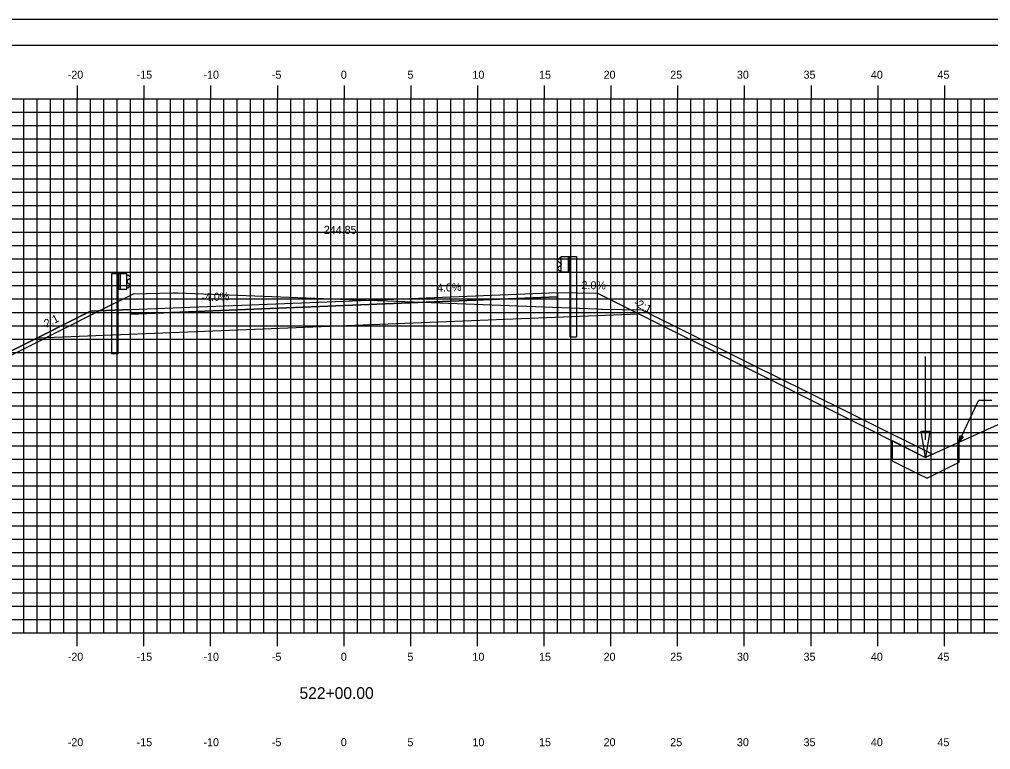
# Model space of a CAD drawing. Extents: x 1170543 to 1177585, y 609599 to 610623.
# Drawn here: x 1174667.5 to 1174740.3, y 609654.1 to 609708.8 of the extents above; entities that cross this region are included whole.
import ezdxf

# ---------------------------------------------------------------- set-up
doc = ezdxf.new("R2010")
doc.units = 0
for name, color, linetype in [('ANNOTATION', 7, 'Continuous'), ('BORDER', 7, 'Continuous'), ('D_Drainage_Ditch_Line', 7, 'Continuous'), ('D_Guardrail_Beam_Lt', 7, 'Continuous'), ('D_Guardrail_Beam_Rt', 7, 'Continuous'), ('D_Roadway_Centerline', 7, 'Continuous'), ('D_Roadway_Centerline_Text', 7, 'Continuous'), ('D_Roadway_Edge_Shoulder', 7, 'Continuous'), ('D_Roadway_Edge_TW', 7, 'Continuous'), ('D_Roadway_Pavement', 7, 'Continuous'), ('D_Roadway_SlopeLines', 7, 'Continuous'), ('D_Roadway_SubGrade', 7, 'Continuous'), ('H_V ANNOTATION', 7, 'Continuous'), ('MAJOR', 7, 'Continuous'), ('MINOR', 7, 'Continuous'), ('PATTERNING', 7, 'Continuous'), ('PLOT BOUNDARY', 7, 'Continuous'), ('S_Roadway_Centerline', 7, 'Continuous'), ('SHADING', 7, 'Continuous')]:
    doc.layers.add(name, color=color, linetype=linetype)

msp = doc.modelspace()

# ---------------------------------------------------------------- linework, layer by layer
at = {"layer": 'ANNOTATION'}
for p, q in [((1174737.878, 609677.139), (1174739.341, 609680.28)), ((1174740.341, 609680.28), (1174739.341, 609680.28)), ((1174732.878, 609677.26), (1174735.378, 609676.01)), ((1174737.878, 609677.139), (1174737.878, 609675.629)), ((1174737.878, 609675.629), (1174735.878, 609674.629)), ((1174735.878, 609674.629), (1174735.509, 609674.445))]:
    msp.add_line(p, q, dxfattribs=at)
msp.add_lwpolyline([(1174738.203, 609677.539), (1174737.878, 609677.139), (1174737.976, 609677.645)], close=True, dxfattribs=at)
msp.add_lwpolyline([(1174732.878, 609677.26), (1174732.878, 609675.76), (1174734.878, 609674.76), (1174735.509, 609674.445)], dxfattribs=at)
at = {"layer": 'BORDER'}
msp.add_line((1174776.8, 609706.872), (1174616.8, 609706.872), dxfattribs=at)
at = {"layer": 'D_Drainage_Ditch_Line'}
msp.add_line((1174735.378, 609677.323), (1174735.379, 609683.566), dxfattribs=at)
msp.add_lwpolyline([(1174735.05, 609677.979), (1174735.706, 609677.979), (1174735.378, 609676.01)], close=True, dxfattribs=at)
at = {"layer": 'D_Guardrail_Beam_Lt'}
for p, q in [((1174674.371, 609689.765), (1174674.371, 609683.765)), ((1174674.842, 609689.765), (1174674.371, 609689.765)), ((1174675.529, 609689.765), (1174674.842, 609689.765)), ((1174674.842, 609689.765), (1174674.842, 609688.598)), ((1174674.904, 609689.765), (1174674.904, 609688.598)), ((1174675.008, 609689.765), (1174675.008, 609688.598)), ((1174675.529, 609688.598), (1174675.529, 609689.765)), ((1174675.529, 609689.682), (1174675.603, 609689.667)), ((1174675.534, 609689.217), (1174675.534, 609689.147)), ((1174675.763, 609689.417), (1174675.567, 609689.281)), ((1174675.619, 609689.66), (1174675.763, 609689.56)), ((1174674.842, 609688.598), (1174675.529, 609688.598)), ((1174674.862, 609683.765), (1174674.862, 609688.598)), ((1174675.603, 609688.696), (1174675.529, 609688.682)), ((1174675.567, 609689.082), (1174675.763, 609688.946)), ((1174675.763, 609688.803), (1174675.619, 609688.703)), ((1174674.862, 609683.765), (1174674.371, 609683.765))]:
    msp.add_line(p, q, dxfattribs=at)
for centre, major_axis, start_param, end_param in [((1174675.612, 609689.217), (-0.0789, 0), 5.323254, 6.283185), ((1174675.595, 609689.626), (0.0417, 0), 0.959931, 1.376053), ((1174675.712, 609689.489), (0.0877, 0), 5.323254, 7.243116), ((1174675.612, 609689.147), (-0.0789, 0), 6.283185, 7.243116), ((1174675.595, 609688.737), (0.0417, 0), 4.907132, 5.323254), ((1174675.712, 609688.875), (0.0877, 0), 5.323254, 7.243116)]:
    msp.add_ellipse(centre, major_axis=major_axis, ratio=0.995501, start_param=start_param, end_param=end_param, dxfattribs=at)
at = {"layer": 'D_Guardrail_Beam_Rt'}
for p, q in [((1174707.981, 609690.94), (1174707.837, 609690.84)), ((1174707.837, 609690.697), (1174708.033, 609690.561)), ((1174708.071, 609690.962), (1174707.997, 609690.947)), ((1174708.071, 609691.045), (1174708.758, 609691.045)), ((1174708.071, 609689.878), (1174708.071, 609691.045)), ((1174708.592, 609691.045), (1174708.592, 609689.878)), ((1174708.696, 609691.045), (1174708.696, 609689.878)), ((1174708.758, 609691.045), (1174709.229, 609691.045)), ((1174708.758, 609691.045), (1174708.758, 609689.878)), ((1174709.229, 609691.045), (1174709.229, 609685.045)), ((1174708.033, 609690.362), (1174707.837, 609690.226)), ((1174707.837, 609690.083), (1174707.981, 609689.983)), ((1174707.997, 609689.976), (1174708.071, 609689.962)), ((1174708.066, 609690.497), (1174708.066, 609690.427)), ((1174708.758, 609689.878), (1174708.071, 609689.878)), ((1174708.737, 609685.045), (1174708.737, 609689.878)), ((1174708.737, 609685.045), (1174709.229, 609685.045))]:
    msp.add_line(p, q, dxfattribs=at)
for centre, major_axis, start_param, end_param in [((1174707.888, 609690.769), (-0.0877, 0), 5.323254, 7.243116), ((1174708.005, 609690.906), (-0.0417, 0), 4.907132, 5.323254), ((1174707.888, 609690.155), (-0.0877, 0), 5.323254, 7.243116), ((1174708.005, 609690.017), (-0.0417, 0), 0.959931, 1.376053), ((1174707.987, 609690.497), (0.0789, 0), 0, 0.959931), ((1174707.987, 609690.427), (0.0789, 0), 5.323254, 6.283185)]:
    msp.add_ellipse(centre, major_axis=major_axis, ratio=0.995501, start_param=start_param, end_param=end_param, dxfattribs=at)
at = {"layer": 'D_Roadway_Centerline'}
msp.add_lwpolyline([(1174661.384, 609681.251), (1174661.717, 609681.418), (1174667.728, 609684.423), (1174672.8, 609686.959), (1174675.8, 609687.079), (1174691.8, 609687.719), (1174707.8, 609688.359), (1174710.8, 609688.299), (1174714.788, 609686.306), (1174721.883, 609682.758), (1174735.378, 609676.01)], dxfattribs=at)
at = {"layer": 'D_Roadway_Edge_Shoulder'}
for points in [[(1174707.8, 609688.359), (1174707.8, 609688.026)], [(1174675.8, 609687.079), (1174675.8, 609686.746)]]:
    msp.add_lwpolyline(points, dxfattribs=at)
at = {"layer": 'D_Roadway_Edge_TW'}
msp.add_lwpolyline([(1174675.8, 609686.746), (1174675.8, 609687.079), (1174691.8, 609687.719), (1174707.8, 609688.359), (1174707.8, 609688.026), (1174691.8, 609687.386)], close=True, dxfattribs=at)
at = {"layer": 'D_Roadway_Pavement'}
msp.add_lwpolyline([(1174675.8, 609686.746), (1174675.8, 609686.746), (1174691.8, 609687.386), (1174707.8, 609688.026), (1174707.8, 609688.026), (1174691.8, 609687.386)], close=True, dxfattribs=at)
for points in [[(1174707.8, 609688.026), (1174707.8, 609688.026)], [(1174707.8, 609688.026), (1174707.8, 609688.026)], [(1174675.8, 609686.746), (1174675.8, 609686.746)], [(1174675.8, 609686.746), (1174675.8, 609686.746)]]:
    msp.add_lwpolyline(points, dxfattribs=at)
at = {"layer": 'D_Roadway_SlopeLines'}
msp.add_line((1174735.93, 609676.259), (1174735.378, 609676.01), dxfattribs=at)
for points in [[(1174710.8, 609688.299), (1174721.883, 609682.758)], [(1174672.8, 609686.959), (1174661.717, 609681.418)], [(1174721.883, 609682.758), (1174735.378, 609676.01)]]:
    msp.add_lwpolyline(points, dxfattribs=at)
at = {"layer": 'D_Roadway_SubGrade'}
for p, q in [((1174691.8, 609687.386), (1174707.8, 609688.026)), ((1174707.8, 609688.359), (1174710.8, 609688.299)), ((1174707.8, 609686.526), (1174707.8, 609688.359)), ((1174707.8, 609688.026), (1174707.8, 609686.526)), ((1174710.8, 609688.299), (1174714.788, 609686.306)), ((1174675.8, 609687.079), (1174672.8, 609686.959)), ((1174675.8, 609686.746), (1174691.8, 609687.386)), ((1174675.8, 609685.246), (1174675.8, 609687.079)), ((1174672.8, 609686.959), (1174667.728, 609684.423)), ((1174675.8, 609685.246), (1174675.8, 609686.746))]:
    msp.add_line(p, q, dxfattribs=at)
at = {"layer": 'MAJOR'}
for p, q in [((1174671.8, 609703.874), (1174671.8, 609702.872)), ((1174676.8, 609703.874), (1174676.8, 609702.872)), ((1174681.8, 609703.874), (1174681.8, 609702.872)), ((1174686.8, 609703.874), (1174686.8, 609702.872)), ((1174691.8, 609703.874), (1174691.8, 609702.872)), ((1174696.8, 609703.874), (1174696.8, 609702.872)), ((1174701.8, 609703.874), (1174701.8, 609702.872)), ((1174706.8, 609703.874), (1174706.8, 609702.872)), ((1174711.8, 609703.874), (1174711.8, 609702.872)), ((1174716.8, 609703.874), (1174716.8, 609702.872)), ((1174721.8, 609703.874), (1174721.8, 609702.872)), ((1174726.8, 609703.874), (1174726.8, 609702.872)), ((1174731.8, 609703.874), (1174731.8, 609702.872)), ((1174736.8, 609703.874), (1174736.8, 609702.872)), ((1174621.8, 609702.872), (1174761.8, 609702.872)), ((1174621.8, 609702.872), (1174761.8, 609702.872)), ((1174671.8, 609662.872), (1174671.8, 609702.872)), ((1174676.8, 609662.872), (1174676.8, 609702.872)), ((1174681.8, 609662.872), (1174681.8, 609702.872)), ((1174686.8, 609662.872), (1174686.8, 609702.872)), ((1174691.8, 609662.872), (1174691.8, 609702.872)), ((1174696.8, 609662.872), (1174696.8, 609702.872)), ((1174701.8, 609662.872), (1174701.8, 609702.872)), ((1174706.8, 609662.872), (1174706.8, 609702.872)), ((1174711.8, 609662.872), (1174711.8, 609702.872)), ((1174716.8, 609662.872), (1174716.8, 609702.872)), ((1174721.8, 609662.872), (1174721.8, 609702.872)), ((1174726.8, 609662.872), (1174726.8, 609702.872)), ((1174731.8, 609662.872), (1174731.8, 609702.872)), ((1174736.8, 609662.872), (1174736.8, 609702.872)), ((1174621.8, 609697.872), (1174761.8, 609697.872)), ((1174621.8, 609692.872), (1174761.8, 609692.872)), ((1174621.8, 609687.872), (1174761.8, 609687.872)), ((1174621.8, 609682.872), (1174761.8, 609682.872)), ((1174621.8, 609677.872), (1174761.8, 609677.872)), ((1174621.8, 609672.872), (1174761.8, 609672.872)), ((1174621.8, 609667.872), (1174761.8, 609667.872)), ((1174621.8, 609662.872), (1174761.8, 609662.872)), ((1174621.8, 609662.872), (1174761.8, 609662.872)), ((1174671.8, 609661.87), (1174671.8, 609662.872)), ((1174676.8, 609661.87), (1174676.8, 609662.872)), ((1174681.8, 609661.87), (1174681.8, 609662.872)), ((1174686.8, 609661.87), (1174686.8, 609662.872)), ((1174691.8, 609661.87), (1174691.8, 609662.872)), ((1174696.8, 609661.87), (1174696.8, 609662.872)), ((1174701.8, 609661.87), (1174701.8, 609662.872)), ((1174706.8, 609661.87), (1174706.8, 609662.872)), ((1174711.8, 609661.87), (1174711.8, 609662.872)), ((1174716.8, 609661.87), (1174716.8, 609662.872)), ((1174721.8, 609661.87), (1174721.8, 609662.872)), ((1174726.8, 609661.87), (1174726.8, 609662.872)), ((1174731.8, 609661.87), (1174731.8, 609662.872)), ((1174736.8, 609661.87), (1174736.8, 609662.872))]:
    msp.add_line(p, q, dxfattribs=at)
at = {"layer": 'MINOR'}
for p, q in [((1174667.8, 609662.872), (1174667.8, 609702.872)), ((1174668.8, 609662.872), (1174668.8, 609702.872)), ((1174669.8, 609662.872), (1174669.8, 609702.872)), ((1174670.8, 609662.872), (1174670.8, 609702.872)), ((1174672.8, 609662.872), (1174672.8, 609702.872)), ((1174673.8, 609662.872), (1174673.8, 609702.872)), ((1174674.8, 609662.872), (1174674.8, 609702.872)), ((1174675.8, 609662.872), (1174675.8, 609702.872)), ((1174677.8, 609662.872), (1174677.8, 609702.872)), ((1174678.8, 609662.872), (1174678.8, 609702.872)), ((1174679.8, 609662.872), (1174679.8, 609702.872)), ((1174680.8, 609662.872), (1174680.8, 609702.872)), ((1174682.8, 609662.872), (1174682.8, 609702.872)), ((1174683.8, 609662.872), (1174683.8, 609702.872)), ((1174684.8, 609662.872), (1174684.8, 609702.872)), ((1174685.8, 609662.872), (1174685.8, 609702.872)), ((1174687.8, 609662.872), (1174687.8, 609702.872)), ((1174688.8, 609662.872), (1174688.8, 609702.872)), ((1174689.8, 609662.872), (1174689.8, 609702.872)), ((1174690.8, 609662.872), (1174690.8, 609702.872)), ((1174692.8, 609662.872), (1174692.8, 609702.872)), ((1174693.8, 609662.872), (1174693.8, 609702.872)), ((1174694.8, 609662.872), (1174694.8, 609702.872)), ((1174695.8, 609662.872), (1174695.8, 609702.872)), ((1174697.8, 609662.872), (1174697.8, 609702.872)), ((1174698.8, 609662.872), (1174698.8, 609702.872)), ((1174699.8, 609662.872), (1174699.8, 609702.872)), ((1174700.8, 609662.872), (1174700.8, 609702.872)), ((1174702.8, 609662.872), (1174702.8, 609702.872)), ((1174703.8, 609662.872), (1174703.8, 609702.872)), ((1174704.8, 609662.872), (1174704.8, 609702.872)), ((1174705.8, 609662.872), (1174705.8, 609702.872)), ((1174707.8, 609662.872), (1174707.8, 609702.872)), ((1174708.8, 609662.872), (1174708.8, 609702.872)), ((1174709.8, 609662.872), (1174709.8, 609702.872)), ((1174710.8, 609662.872), (1174710.8, 609702.872)), ((1174712.8, 609662.872), (1174712.8, 609702.872)), ((1174713.8, 609662.872), (1174713.8, 609702.872)), ((1174714.8, 609662.872), (1174714.8, 609702.872)), ((1174715.8, 609662.872), (1174715.8, 609702.872)), ((1174717.8, 609662.872), (1174717.8, 609702.872)), ((1174718.8, 609662.872), (1174718.8, 609702.872)), ((1174719.8, 609662.872), (1174719.8, 609702.872)), ((1174720.8, 609662.872), (1174720.8, 609702.872)), ((1174722.8, 609662.872), (1174722.8, 609702.872)), ((1174723.8, 609662.872), (1174723.8, 609702.872)), ((1174724.8, 609662.872), (1174724.8, 609702.872)), ((1174725.8, 609662.872), (1174725.8, 609702.872)), ((1174727.8, 609662.872), (1174727.8, 609702.872)), ((1174728.8, 609662.872), (1174728.8, 609702.872)), ((1174729.8, 609662.872), (1174729.8, 609702.872)), ((1174730.8, 609662.872), (1174730.8, 609702.872)), ((1174732.8, 609662.872), (1174732.8, 609702.872)), ((1174733.8, 609662.872), (1174733.8, 609702.872)), ((1174734.8, 609662.872), (1174734.8, 609702.872)), ((1174735.8, 609662.872), (1174735.8, 609702.872)), ((1174737.8, 609662.872), (1174737.8, 609702.872)), ((1174738.8, 609662.872), (1174738.8, 609702.872)), ((1174739.8, 609662.872), (1174739.8, 609702.872)), ((1174621.8, 609701.872), (1174761.8, 609701.872)), ((1174621.8, 609700.872), (1174761.8, 609700.872)), ((1174621.8, 609699.872), (1174761.8, 609699.872)), ((1174621.8, 609698.872), (1174761.8, 609698.872)), ((1174621.8, 609696.872), (1174761.8, 609696.872)), ((1174621.8, 609695.872), (1174761.8, 609695.872)), ((1174621.8, 609694.872), (1174761.8, 609694.872)), ((1174621.8, 609693.872), (1174761.8, 609693.872)), ((1174621.8, 609691.872), (1174761.8, 609691.872)), ((1174621.8, 609690.872), (1174761.8, 609690.872)), ((1174621.8, 609689.872), (1174761.8, 609689.872)), ((1174621.8, 609688.872), (1174761.8, 609688.872)), ((1174621.8, 609686.872), (1174761.8, 609686.872)), ((1174621.8, 609685.872), (1174761.8, 609685.872)), ((1174621.8, 609684.872), (1174761.8, 609684.872)), ((1174621.8, 609683.872), (1174761.8, 609683.872)), ((1174621.8, 609681.872), (1174761.8, 609681.872)), ((1174621.8, 609680.872), (1174761.8, 609680.872)), ((1174621.8, 609679.872), (1174761.8, 609679.872)), ((1174621.8, 609678.872), (1174761.8, 609678.872)), ((1174621.8, 609676.872), (1174761.8, 609676.872)), ((1174621.8, 609675.872), (1174761.8, 609675.872)), ((1174621.8, 609674.872), (1174761.8, 609674.872)), ((1174621.8, 609673.872), (1174761.8, 609673.872)), ((1174621.8, 609671.872), (1174761.8, 609671.872)), ((1174621.8, 609670.872), (1174761.8, 609670.872)), ((1174621.8, 609669.872), (1174761.8, 609669.872)), ((1174621.8, 609668.872), (1174761.8, 609668.872)), ((1174621.8, 609666.872), (1174761.8, 609666.872)), ((1174621.8, 609665.872), (1174761.8, 609665.872)), ((1174621.8, 609664.872), (1174761.8, 609664.872)), ((1174621.8, 609663.872), (1174761.8, 609663.872))]:
    msp.add_line(p, q, dxfattribs=at)
at = {"layer": 'PATTERNING'}
msp.add_lwpolyline([(1174735.378, 609676.01), (1174735.884, 609676.263)], dxfattribs=at)
at = {"layer": 'PLOT BOUNDARY'}
msp.add_lwpolyline([(1174608.707, 609598.813), (1174778.707, 609598.813), (1174778.707, 609708.813), (1174608.707, 609708.813)], close=True, dxfattribs=at)
at = {"layer": 'S_Roadway_Centerline'}
msp.add_lwpolyline([(1174665.245, 609682.866), (1174673.346, 609686.925), (1174675.963, 609688.236), (1174676.026, 609688.268), (1174678.973, 609688.332), (1174679.032, 609688.333), (1174679.339, 609688.322), (1174693.45, 609687.785), (1174693.451, 609687.785), (1174693.462, 609687.785), (1174695.061, 609687.724), (1174710.731, 609687.134), (1174711.108, 609687.12), (1174711.181, 609687.119), (1174714.117, 609687.067), (1174714.221, 609687.015), (1174717.79, 609685.243), (1174718.042, 609685.119), (1174725.232, 609681.55), (1174725.608, 609681.364), (1174735.899, 609676.256), (1174735.904, 609676.19), (1174735.911, 609676.251), (1174735.949, 609676.268), (1174750.019, 609682.618)], dxfattribs=at)
at = {"layer": 'SHADING'}
msp.add_line((1174668.815, 609684.967), (1174713.862, 609686.769), dxfattribs=at)

# ---------------------------------------------------------------- texts
at = {"layer": 'ANNOTATION'}
for s, rotation, p in [('-2.0%', 358.85424, (1174709.324, 609688.624)), ('4.0%', 2.29061, (1174698.776, 609688.399)), ('-4.0%', 2.29061, (1174681.116, 609687.693)), ('-2:1', 333.43495, (1174713.448, 609687.417)), ('-2:1', 26.56505, (1174669.256, 609685.595))]:
    msp.add_text(s, height=0.6, rotation=rotation, dxfattribs=at).set_placement(p)
at = {"layer": 'D_Roadway_Centerline'}
for s, p in [('C', (1174691.795, 609687.719)), ('L', (1174691.8, 609687.712))]:
    msp.add_text(s, height=0.0146, dxfattribs=at).set_placement(p)
at = {"layer": 'D_Roadway_Centerline_Text'}
msp.add_text('244.85', height=0.6, dxfattribs=at).set_placement((1174690.283, 609692.751))
at = {"layer": 'H_V ANNOTATION'}
for s, height, p in [('-20', 0.6, (1174671.093, 609704.372)), ('-15', 0.6, (1174676.257, 609704.372)), ('-10', 0.6, (1174681.265, 609704.372)), ('-5', 0.6, (1174686.391, 609704.372)), ('0', 0.6, (1174691.559, 609704.372)), ('5', 0.6, (1174696.551, 609704.372)), ('10', 0.6, (1174701.425, 609704.372)), ('15', 0.6, (1174706.417, 609704.372)), ('20', 0.6, (1174711.254, 609704.372)), ('25', 0.6, (1174716.246, 609704.372)), ('30', 0.6, (1174721.249, 609704.372)), ('35', 0.6, (1174726.241, 609704.372)), ('40', 0.6, (1174731.286, 609704.372)), ('45', 0.6, (1174736.278, 609704.372)), ('-20', 0.6, (1174671.093, 609660.772)), ('-15', 0.6, (1174676.257, 609660.772)), ('-10', 0.6, (1174681.265, 609660.772)), ('-5', 0.6, (1174686.391, 609660.772)), ('0', 0.6, (1174691.559, 609660.772)), ('5', 0.6, (1174696.551, 609660.772)), ('10', 0.6, (1174701.425, 609660.772)), ('15', 0.6, (1174706.417, 609660.772)), ('20', 0.6, (1174711.254, 609660.772)), ('25', 0.6, (1174716.246, 609660.772)), ('30', 0.6, (1174721.249, 609660.772)), ('35', 0.6, (1174726.241, 609660.772)), ('40', 0.6, (1174731.286, 609660.772)), ('45', 0.6, (1174736.278, 609660.772)), ('522+00.00', 0.875, (1174688.46, 609657.915)), ('-20', 0.6, (1174671.093, 609654.372)), ('-15', 0.6, (1174676.257, 609654.372)), ('-10', 0.6, (1174681.265, 609654.372)), ('-5', 0.6, (1174686.391, 609654.372)), ('0', 0.6, (1174691.559, 609654.372)), ('5', 0.6, (1174696.551, 609654.372)), ('10', 0.6, (1174701.425, 609654.372)), ('15', 0.6, (1174706.417, 609654.372)), ('20', 0.6, (1174711.254, 609654.372)), ('25', 0.6, (1174716.246, 609654.372)), ('30', 0.6, (1174721.249, 609654.372)), ('35', 0.6, (1174726.241, 609654.372)), ('40', 0.6, (1174731.286, 609654.372)), ('45', 0.6, (1174736.278, 609654.372))]:
    msp.add_text(s, height=height, dxfattribs=at).set_placement(p)

doc.saveas('drawing.dxf')
